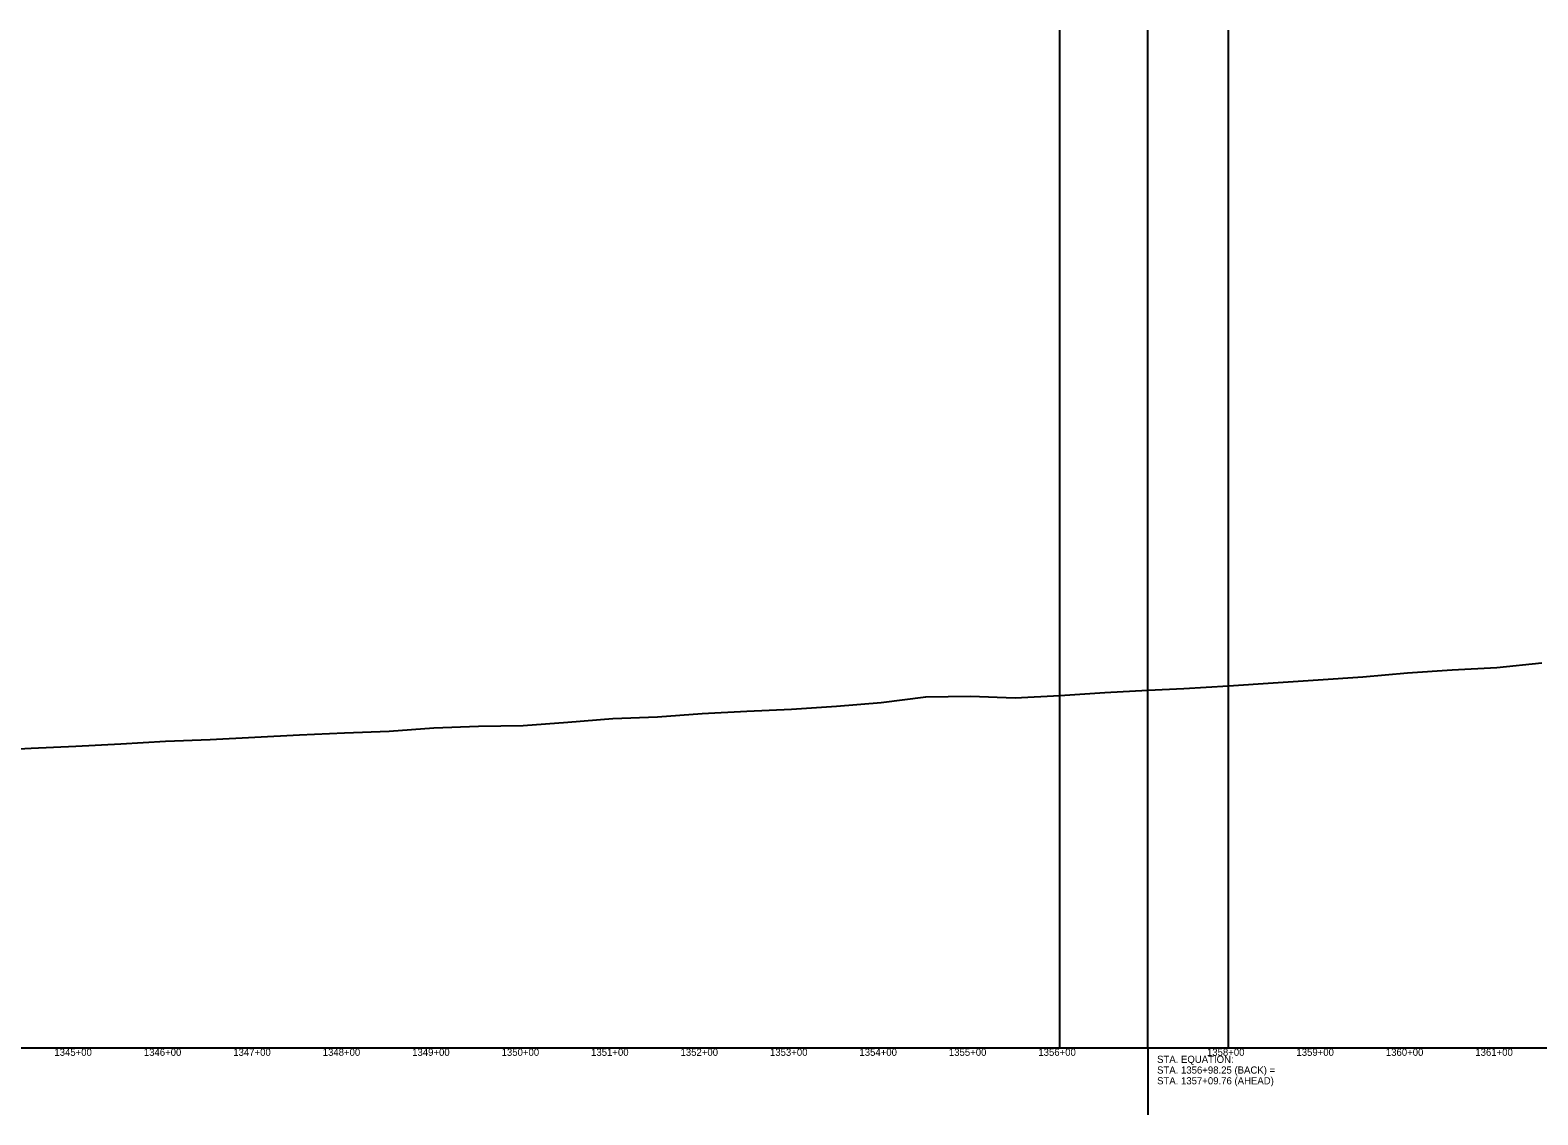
# Model space of a CAD drawing. Extents: x -3793 to 50787, y -1075 to 6138.
# Drawn here: x 20066 to 21751, y 4925 to 6138 of the extents above; entities that cross this region are included whole.
import ezdxf

# ---------------------------------------------------------------- set-up
doc = ezdxf.new("R2010")
doc.units = 0
for name, color, linetype in [('RD_DDB_Profile_EX', 7, 'Continuous'), ('RD_DDB_StaTX', 7, 'Continuous'), ('RD_GPK_Profile_Cell', 7, 'Continuous'), ('RD_Sketch10', 7, 'Continuous')]:
    doc.layers.add(name, color=color, linetype=linetype)

msp = doc.modelspace()

# ---------------------------------------------------------------- linework, layer by layer
at = {"layer": 'RD_DDB_Profile_EX'}
for points in [[(21315.05, 5399.783105), (21355.29, 5401.911585), (21405.29, 5404.78195), (21455.29, 5408.2464), (21505.29, 5411.4016), (21555.29, 5415.02371), (21605.29, 5419.36104), (21655.29, 5422.7615), (21705.29, 5425.431865), (21755.29, 5430.54879)], [(20016.8, 5332.634745), (20066.8, 5334.93842), (20116.8, 5337.303655), (20166.8, 5339.94655), (20216.8, 5342.877895), (20266.8, 5344.9199), (20316.8, 5347.55318), (20366.8, 5350.10715), (20416.8, 5352.103435), (20466.8, 5354.20611), (20516.8, 5357.90822), (20566.8, 5359.76798), (20616.8, 5360.423635), (20666.8, 5364.088385), (20716.8, 5368.217405), (20766.8, 5370.106335), (20816.8, 5373.76575), (20866.8, 5376.28925), (20916.8, 5378.768415), (20966.8, 5382.10494), (21016.8, 5385.977255), (21066.8, 5392.412055), (21116.8, 5393.092745), (21166.8, 5391.474585), (21216.8, 5393.79337), (21266.8, 5397.23094), (21315.05, 5399.783105)]]:
    msp.add_lwpolyline(points, dxfattribs=at)
at = {"layer": 'RD_GPK_Profile_Cell'}
msp.add_line((1000, 5000), (44802.949908, 5000), dxfattribs=at)
at = {"layer": 'RD_Sketch10'}
for p, q in [((21216.8, 5000), (21216.8, 6138.027692)), ((21315.05, 5000), (21315.05, 6138.027692)), ((21405.29, 5000), (21405.29, 6138.027692)), ((21315.05, 5000), (21315.05, 4925))]:
    msp.add_line(p, q, dxfattribs=at)

# ---------------------------------------------------------------- texts
at = {"layer": 'RD_DDB_StaTX'}
for s, p in [('1345+00', (20092.595471, 4991)), ('1345+00', (20092.595471, 4991)), ('1346+00', (20192.595471, 4991)), ('1346+00', (20192.595471, 4991)), ('1347+00', (20292.595471, 4991)), ('1347+00', (20292.595471, 4991)), ('1348+00', (20392.595471, 4991)), ('1348+00', (20392.595471, 4991)), ('1349+00', (20492.595471, 4991)), ('1349+00', (20492.595471, 4991)), ('1350+00', (20592.595471, 4991)), ('1350+00', (20592.595471, 4991)), ('1351+00', (20692.595471, 4991)), ('1351+00', (20692.595471, 4991)), ('1352+00', (20792.595471, 4991)), ('1352+00', (20792.595471, 4991)), ('1353+00', (20892.595471, 4991)), ('1353+00', (20892.595471, 4991)), ('1354+00', (20992.595471, 4991)), ('1354+00', (20992.595471, 4991)), ('1355+00', (21092.595471, 4991)), ('1355+00', (21092.595471, 4991)), ('1356+00', (21192.595471, 4991)), ('1356+00', (21192.595471, 4991)), ('1358+00', (21381.085471, 4991)), ('1358+00', (21381.085471, 4991)), ('1359+00', (21481.085471, 4991)), ('1359+00', (21481.085471, 4991)), ('1360+00', (21581.085471, 4991)), ('1360+00', (21581.085471, 4991)), ('1361+00', (21681.085471, 4991)), ('1361+00', (21681.085471, 4991))]:
    msp.add_text(s, height=8, dxfattribs=at).set_placement(p)
at = {"layer": 'RD_Sketch10'}
for s, p in [('STA. EQUATION:', (21325.338341, 4983.128562)), ('STA. 1356+98.25 (BACK) =', (21325.338341, 4971.128562)), ('STA. 1357+09.76 (AHEAD)', (21325.338341, 4959.128562))]:
    msp.add_text(s, height=8, dxfattribs=at).set_placement(p)

doc.saveas('drawing.dxf')
